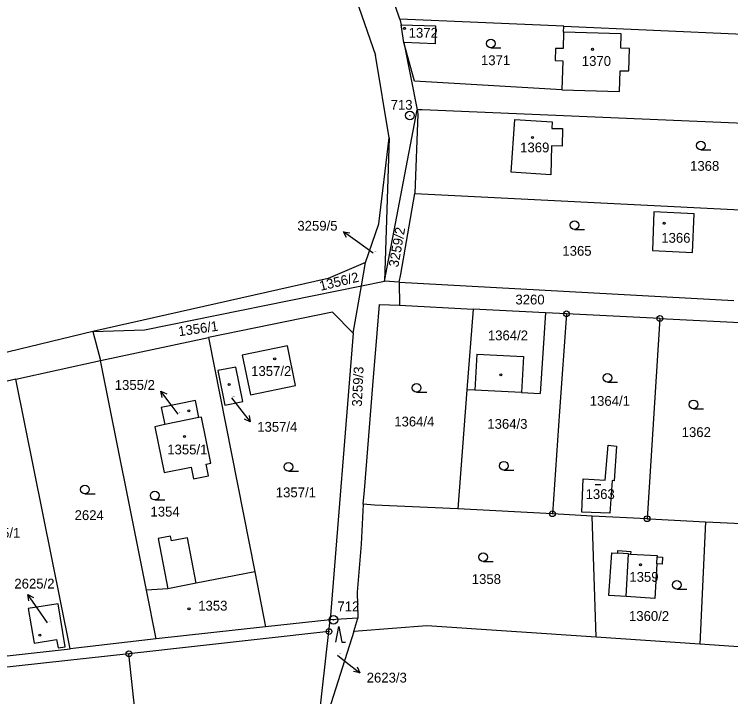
# Model space of a CAD drawing. Extents: x -736345 to -729997, y -1130177 to -1122501.
# Drawn here: x -734052.8 to -733928.7, y -1125584.7 to -1125466.6 of the extents above; entities that cross this region are included whole.
import ezdxf

# ---------------------------------------------------------------- set-up
doc = ezdxf.new("R2010")
doc.units = 0
for name, color, linetype in [('Vrstva 1', 7, 'Continuous'), ('Vrstva 16', 7, 'Continuous'), ('Vrstva 17', 7, 'Continuous'), ('Vrstva 18', 7, 'Continuous'), ('Vrstva 19', 7, 'Continuous'), ('Vrstva 25', 7, 'Continuous'), ('Vrstva 4', 7, 'Continuous')]:
    doc.layers.add(name, color=color, linetype=linetype)

msp = doc.modelspace()

# ---------------------------------------------------------------- linework, layer by layer
at = {"layer": 'Vrstva 1'}
for points in [[(-734005.09, -1125430.71), (-733990.23, -1125473.66)], [(-733986.02, -1125467.39), (-733990.98, -1125452.82)], [(-733957.6, -1125468.63), (-733986.02, -1125467.39)], [(-733986.02, -1125467.39), (-733985.78, -1125468.4)], [(-733985.28, -1125471.43), (-733985.78, -1125468.4)], [(-733985.78, -1125468.4), (-733979.82, -1125468.58)], [(-733979.82, -1125468.58), (-733979.91, -1125471.68)], [(-733957.63, -1125469.63), (-733957.6, -1125468.63)], [(-733957.6, -1125468.63), (-733926.56, -1125469.99)], [(-733957.63, -1125469.63), (-733957.72, -1125472.5)], [(-733983.44, -1125478.17), (-733985.28, -1125471.43)], [(-733985.28, -1125471.43), (-733982.99, -1125483.1)], [(-733979.91, -1125471.68), (-733985.28, -1125471.43)], [(-733959.06, -1125472.47), (-733959.12, -1125474.58)], [(-733957.72, -1125472.5), (-733959.06, -1125472.47)], [(-733987.86, -1125487.95), (-733990.23, -1125473.66)], [(-733959.12, -1125474.58), (-733957.78, -1125474.62)], [(-733957.78, -1125474.62), (-733957.92, -1125479.63)], [(-733957.92, -1125479.63), (-733983.44, -1125478.17)], [(-733988.67, -1125512.78), (-733982.99, -1125483.1)], [(-733982.88, -1125483.87), (-733983.42, -1125497.59)], [(-733982.11, -1125483.09), (-733982.99, -1125483.1)], [(-733982.99, -1125483.1), (-733982.88, -1125483.87)], [(-733924.96, -1125485.5), (-733982.11, -1125483.09)], [(-733966.71, -1125493.92), (-733966.1, -1125484.75)], [(-733966.1, -1125484.75), (-733959.63, -1125485.18)], [(-733959.63, -1125485.18), (-733959.66, -1125486.31)], [(-733959.66, -1125486.31), (-733957.84, -1125486.36)], [(-733957.84, -1125486.36), (-733957.89, -1125489.39)], [(-733989.65, -1125502.86), (-733987.86, -1125487.95)], [(-733987.86, -1125487.95), (-733988.67, -1125512.78)], [(-733959.74, -1125489.35), (-733959.86, -1125494.34)], [(-733957.89, -1125489.39), (-733959.74, -1125489.35)], [(-733959.86, -1125494.34), (-733966.71, -1125493.92)], [(-733985.82, -1125511.56), (-733983.42, -1125497.59)], [(-733983.42, -1125497.59), (-733926.97, -1125500.39)], [(-733942, -1125500.78), (-733942.23, -1125507.48)], [(-733935.01, -1125501.11), (-733942, -1125500.78)], [(-733935.33, -1125507.8), (-733935.01, -1125501.11)], [(-733991.93, -1125509.55), (-733989.65, -1125502.86)], [(-733942.23, -1125507.48), (-733935.33, -1125507.8)], [(-733991.93, -1125509.55), (-733998.4, -1125512.33)], [(-733992.65, -1125513.58), (-733991.93, -1125509.55)], [(-733998.4, -1125512.33), (-734039.2, -1125521.49)], [(-733986.12, -1125512.92), (-733985.82, -1125511.56)], [(-734030.23, -1125521.19), (-733992.65, -1125513.58)], [(-733994.11, -1125521.8), (-733992.65, -1125513.58)], [(-733992.65, -1125513.58), (-733988.67, -1125512.78)], [(-733986.12, -1125512.92), (-733988.67, -1125512.78)], [(-733986.12, -1125512.92), (-733928.15, -1125516.09)], [(-733986.12, -1125512.92), (-733986.08, -1125516.94)], [(-733989.9, -1125521.76), (-733989.5, -1125516.82)], [(-733989.5, -1125516.82), (-733986.08, -1125516.94)], [(-733986.08, -1125516.94), (-733973.32, -1125517.63)], [(-733997.68, -1125518.13), (-734019.13, -1125522.53)], [(-733994.11, -1125521.8), (-733997.68, -1125518.13)], [(-733973.32, -1125517.63), (-733974.39, -1125531.61)], [(-733960.78, -1125518.25), (-733973.32, -1125517.63)], [(-733960.78, -1125518.25), (-733961.68, -1125532.22)], [(-733957.14, -1125518.43), (-733960.78, -1125518.25)], [(-733957.14, -1125518.43), (-733958.33, -1125535.28)], [(-733940.95, -1125519.24), (-733957.14, -1125518.43)], [(-733940.95, -1125519.24), (-733942.81, -1125548.42)], [(-733940.95, -1125519.24), (-733924.76, -1125520.04)], [(-734039.2, -1125521.49), (-734077.65, -1125530.76)], [(-734039.2, -1125521.49), (-734030.23, -1125521.19)], [(-734039.2, -1125521.49), (-734037.86, -1125526.53)], [(-733994.11, -1125521.8), (-733998.04, -1125571.4)], [(-733990.65, -1125530.82), (-733989.9, -1125521.76)], [(-734037.86, -1125526.53), (-734019.13, -1125522.53)], [(-734019.13, -1125522.53), (-734011.14, -1125563.11)], [(-734005.46, -1125523.99), (-734013.29, -1125525.6)], [(-734004.05, -1125530.83), (-734005.46, -1125523.99)], [(-734013.29, -1125525.6), (-734011.88, -1125532.47)], [(-734052.52, -1125529.71), (-734037.86, -1125526.53)], [(-734029.9, -1125566.29), (-734037.86, -1125526.53)], [(-734014.41, -1125527.63), (-734017.5, -1125528.24)], [(-734017.5, -1125528.24), (-734016.32, -1125534.22)], [(-734013.22, -1125533.61), (-734014.41, -1125527.63)], [(-734052.52, -1125529.71), (-734062.4, -1125531.97)], [(-734043.09, -1125576.4), (-734052.52, -1125529.71)], [(-734011.88, -1125532.47), (-734004.05, -1125530.83)], [(-733992.11, -1125549.01), (-733990.65, -1125530.82)], [(-733974.39, -1125531.61), (-733975.96, -1125552.2)], [(-733973, -1125531.62), (-733974.39, -1125531.61)], [(-733964.91, -1125532.03), (-733973, -1125531.62)], [(-733964.91, -1125532.03), (-733961.68, -1125532.22)], [(-734021.42, -1125533.42), (-734027.34, -1125534.64)], [(-734020.82, -1125536.39), (-734021.42, -1125533.42)], [(-734027.34, -1125534.64), (-734026.73, -1125537.61)], [(-734016.32, -1125534.22), (-734013.22, -1125533.61)], [(-733958.33, -1125535.28), (-733959.57, -1125553.04)], [(-734020.82, -1125536.39), (-734026.73, -1125537.61)], [(-734020.35, -1125536.33), (-734020.82, -1125536.39)], [(-734018.74, -1125544.28), (-734020.35, -1125536.33)], [(-734026.73, -1125537.61), (-734028.43, -1125537.97)], [(-734028.43, -1125537.97), (-734026.81, -1125545.92)], [(-733950.42, -1125547.25), (-733949.94, -1125541.18)], [(-733949.94, -1125541.18), (-733948.49, -1125541.32)], [(-733948.49, -1125541.32), (-733948.9, -1125547.32)], [(-734019.57, -1125544.44), (-734018.74, -1125544.28)], [(-734019.16, -1125546.45), (-734019.57, -1125544.44)], [(-734026.81, -1125545.92), (-734022.13, -1125544.97)], [(-734022.13, -1125544.97), (-734021.72, -1125546.98)], [(-734021.72, -1125546.98), (-734019.16, -1125546.45)], [(-733954.46, -1125552.76), (-733954.22, -1125546.97)], [(-733954.22, -1125546.97), (-733950.42, -1125547.25)], [(-733949.24, -1125547.29), (-733949.63, -1125552.96)], [(-733948.9, -1125547.32), (-733949.24, -1125547.29)], [(-733942.81, -1125548.42), (-733943.18, -1125553.89)], [(-733992.34, -1125551.35), (-733992.11, -1125549.01)], [(-733992.34, -1125551.35), (-733992.69, -1125558.28)], [(-733990.38, -1125551.54), (-733992.34, -1125551.35)], [(-733975.96, -1125552.2), (-733990.38, -1125551.54)], [(-733959.57, -1125553.04), (-733975.96, -1125552.2)], [(-733952.66, -1125553.43), (-733959.57, -1125553.04)], [(-733949.63, -1125552.96), (-733954.46, -1125552.76)], [(-733951.99, -1125574.43), (-733952.66, -1125553.43)], [(-733943.18, -1125553.89), (-733952.66, -1125553.43)], [(-733943.18, -1125553.89), (-733942.77, -1125553.93)], [(-733942.77, -1125553.93), (-733933.08, -1125554.41)], [(-733933.08, -1125554.41), (-733934.03, -1125575.64)], [(-733933.08, -1125554.41), (-733926.79, -1125554.73)], [(-734025.73, -1125556.91), (-734027.87, -1125557.32)], [(-734025.53, -1125557.73), (-734025.73, -1125556.91)], [(-734027.87, -1125557.32), (-734026.2, -1125566.01)], [(-734022.79, -1125557.21), (-734025.53, -1125557.73)], [(-734021.29, -1125565.07), (-734022.79, -1125557.21)], [(-733992.69, -1125558.28), (-733993.41, -1125566.64)], [(-733948.26, -1125559.89), (-733948.23, -1125559.42)], [(-733948.23, -1125559.42), (-733946.02, -1125559.55)], [(-733946.02, -1125559.55), (-733946.05, -1125560.02)], [(-733949.81, -1125567.21), (-733949.31, -1125559.83)], [(-733949.31, -1125559.83), (-733948.26, -1125559.89)], [(-733946.05, -1125560.02), (-733941.42, -1125560.29)], [(-733941.42, -1125560.29), (-733941.43, -1125560.49)], [(-733941.43, -1125560.49), (-733940.49, -1125560.54)], [(-733940.49, -1125560.54), (-733940.56, -1125561.77)], [(-733941.5, -1125561.71), (-733941.86, -1125567.69)], [(-733940.56, -1125561.77), (-733941.5, -1125561.71)], [(-734011.14, -1125563.11), (-734021.29, -1125565.07)], [(-734011.14, -1125563.11), (-734009.27, -1125572.64)], [(-734026.2, -1125566.01), (-734029.9, -1125566.29)], [(-734028.18, -1125574.72), (-734029.9, -1125566.29)], [(-733993.41, -1125566.64), (-733993.28, -1125571.14)], [(-733946.82, -1125567.39), (-733949.81, -1125567.21)], [(-733941.86, -1125567.69), (-733946.82, -1125567.39)], [(-734045.19, -1125568.61), (-734050.36, -1125569.47)], [(-734050.36, -1125569.47), (-734049.36, -1125575.45)], [(-734043.96, -1125576.07), (-734045.19, -1125568.61)], [(-733998.04, -1125571.4), (-734009.27, -1125572.64)], [(-733998.27, -1125573.44), (-733998.04, -1125571.4)], [(-733993.28, -1125571.14), (-733998.04, -1125571.4)], [(-733993.99, -1125573.4), (-733993.28, -1125571.14)], [(-734009.27, -1125572.64), (-734028.18, -1125574.72)], [(-733981.33, -1125572.44), (-733993.22, -1125573.34)], [(-733951.99, -1125574.43), (-733981.33, -1125572.44)], [(-733998.27, -1125573.44), (-734032.93, -1125577.3)], [(-733993.99, -1125573.4), (-734000.65, -1125594.5)], [(-734000.65, -1125594.5), (-733998.27, -1125573.44)], [(-733993.22, -1125573.34), (-733993.99, -1125573.4)], [(-733934.03, -1125575.64), (-733951.99, -1125574.43)], [(-734049.36, -1125575.45), (-734045.44, -1125574.8)], [(-734045.44, -1125574.8), (-734045.2, -1125576.27)], [(-734028.18, -1125574.72), (-734043.09, -1125576.4)], [(-733911.43, -1125577.2), (-733934.03, -1125575.64)], [(-734059.81, -1125578.28), (-734043.09, -1125576.4)], [(-734045.2, -1125576.27), (-734043.96, -1125576.07)], [(-734032.93, -1125577.3), (-734063.05, -1125580.59)], [(-734030.05, -1125604.02), (-734032.93, -1125577.3)]]:
    msp.add_lwpolyline(points, dxfattribs=at)
at = {"layer": 'Vrstva 16'}
for points in [[(-733990.61, -1125507.9), (-733993.31, -1125505.97)], [(-734015.17, -1125532.97), (-734013.75, -1125534.78)], [(-734024.4, -1125535.79), (-734025.59, -1125534.2)], [(-734047.04, -1125571.92), (-734048.72, -1125569.49)], [(-733996.8, -1125577.54), (-733995.3, -1125578.71)]]:
    msp.add_lwpolyline(points, dxfattribs=at)
at = {"layer": 'Vrstva 25'}
for points in [[(-733970.25, -1125472.37), (-733968.5, -1125472.37)], [(-733933.88, -1125490.02), (-733932.13, -1125490.02)], [(-733993.31, -1125505.97), (-733995.749, -1125504.224)], [(-733995.227, -1125505.213), (-733995.749, -1125504.224), (-733994.645, -1125504.4)], [(-733955.75, -1125503.84), (-733954, -1125503.84)], [(-733950.03, -1125530.26), (-733948.28, -1125530.26)], [(-734025.59, -1125534.2), (-734027.378, -1125531.792)], [(-734027.183, -1125532.893), (-734027.378, -1125531.792), (-734026.381, -1125532.297)], [(-733983.09, -1125531.99), (-733981.34, -1125531.99)], [(-734013.75, -1125534.78), (-734011.899, -1125537.14)], [(-734012.123, -1125536.045), (-734011.899, -1125537.14), (-734012.91, -1125536.662)], [(-733935.13, -1125534.85), (-733933.38, -1125534.85)], [(-734005.31, -1125545.65), (-734003.56, -1125545.65)], [(-733967.98, -1125545.47), (-733966.23, -1125545.47)], [(-733952.17, -1125547.99), (-733951.17, -1125547.99)], [(-734040.54, -1125549.58), (-734038.79, -1125549.58)], [(-734028.46, -1125550.65), (-734026.71, -1125550.65)], [(-733971.56, -1125561.3), (-733969.81, -1125561.3)], [(-734048.72, -1125569.49), (-734050.419, -1125567.018)], [(-734050.264, -1125568.125), (-734050.419, -1125567.018), (-734049.44, -1125567.559)], [(-733938.04, -1125566.09), (-733936.29, -1125566.09)], [(-733997.062, -1125575.26), (-733996.56, -1125572.579), (-733996.057, -1125575.26), (-733995.387, -1125575.26)], [(-733995.3, -1125578.71), (-733992.94, -1125580.561)], [(-733993.418, -1125579.55), (-733992.94, -1125580.561), (-733994.035, -1125580.337)]]:
    msp.add_lwpolyline(points, dxfattribs=at)
for centre, radius in [((-733985.19, -1125469), 0.175), ((-733970.25, -1125471.62), 0.75), ((-733952.64, -1125472.63), 0.175), ((-733984.25, -1125484.09), 0.75), ((-733984.25, -1125484.09), 0.032), ((-733963.03, -1125487.88), 0.175), ((-733933.88, -1125489.27), 0.75), ((-733955.75, -1125503.09), 0.75), ((-733940.21, -1125502.75), 0.175), ((-733957.14, -1125518.43), 0.5), ((-733957.14, -1125518.43), 0.032), ((-733940.95, -1125519.24), 0.5), ((-733940.95, -1125519.24), 0.032), ((-734007.68, -1125526.22), 0.175), ((-733968.49, -1125529), 0.175), ((-733950.03, -1125529.51), 0.75), ((-734015.58, -1125530.64), 0.175), ((-733983.09, -1125531.24), 0.75), ((-733935.13, -1125534.1), 0.75), ((-734022.53, -1125535.23), 0.175), ((-734023.28, -1125539.65), 0.175), ((-734005.31, -1125544.9), 0.75), ((-733967.98, -1125544.72), 0.75), ((-734040.54, -1125548.83), 0.75), ((-734028.46, -1125549.9), 0.75), ((-733959.57, -1125553.04), 0.5), ((-733959.57, -1125553.04), 0.032), ((-733943.18, -1125553.89), 0.5), ((-733943.18, -1125553.89), 0.032), ((-733971.56, -1125560.55), 0.75), ((-733944.32, -1125561.86), 0.175), ((-733938.04, -1125565.34), 0.75), ((-734022.52, -1125569.52), 0.175), ((-733997.5, -1125571.42), 0.75), ((-733997.5, -1125571.42), 0.032), ((-733998.27, -1125573.44), 0.5), ((-734048.34, -1125574.06), 0.175), ((-733998.27, -1125573.44), 0.032), ((-734032.93, -1125577.3), 0.5), ((-734032.93, -1125577.3), 0.032)]:
    msp.add_circle(centre, radius, dxfattribs=at)
at = {"layer": 'Vrstva 4'}
for points in [[(-733947.65, -1125469.97), (-733957.63, -1125469.63)], [(-733947.72, -1125472.41), (-733947.65, -1125469.97)], [(-733946.21, -1125472.46), (-733947.72, -1125472.41)], [(-733946.33, -1125476.38), (-733946.21, -1125472.46)], [(-733947.95, -1125479.92), (-733947.84, -1125476.34)], [(-733947.84, -1125476.34), (-733946.33, -1125476.38)], [(-733957.92, -1125479.63), (-733947.95, -1125479.92)], [(-733972.69, -1125525.38), (-733973, -1125531.62)], [(-733972.69, -1125525.38), (-733964.6, -1125525.79)], [(-733964.6, -1125525.79), (-733964.91, -1125532.03)], [(-733946.39, -1125560), (-733948.26, -1125559.89)], [(-733946.82, -1125567.39), (-733946.39, -1125560)], [(-733946.39, -1125560), (-733946.05, -1125560.02)], [(-733941.5, -1125561.71), (-733941.43, -1125560.49)], [(-734021.29, -1125565.07), (-734026.2, -1125566.01)]]:
    msp.add_lwpolyline(points, dxfattribs=at)

# ---------------------------------------------------------------- texts
at = {"layer": 'Vrstva 16'}
for s, p in [('3259/5', (-734003.747, -1125504.03)), ('1355/2', (-734035.377, -1125531.59)), ('1357/4', (-734010.7, -1125538.84)), ('2625/2', (-734052.767, -1125565.99)), ('2623/3', (-733991.74, -1125582.26))]:
    msp.add_text(s, height=1.7, dxfattribs=at).set_placement(p)
at = {"layer": 'Vrstva 17'}
for s, p in [('713', (-733987.59, -1125483.09)), ('712', (-733996.8, -1125569.92))]:
    msp.add_text(s, height=1.7, dxfattribs=at).set_placement(p)
at = {"layer": 'Vrstva 18'}
for s, height, p in [('1371', 1.7, (-733971.95, -1125475.37)), ('1368', 1.7, (-733935.73, -1125493.66)), ('1365', 1.7, (-733957.85, -1125508.37)), ('3259/5', 0.1, (-733990.41, -1125507.7)), ('3260', 1.7, (-733965.98, -1125516.8)), ('1364/1', 1.7, (-733953.1, -1125534.35)), ('1364/4', 1.7, (-733986.97, -1125537.92)), ('1364/3', 1.7, (-733970.85, -1125538.33)), ('1362', 1.7, (-733937.18, -1125539.76)), ('1357/1', 1.7, (-734007.48, -1125550.19)), ('1354', 1.7, (-734029.19, -1125553.52)), ('2624', 1.7, (-734042.33, -1125554.13)), ('2625/1', 1.7, (-734058.69, -1125557.19)), ('1358', 1.7, (-733973.54, -1125565.2)), ('1360/2', 1.7, (-733946.31, -1125571.59)), ('2623/3', 0.1, (-733996.6, -1125577.34))]:
    msp.add_text(s, height=height, dxfattribs=at).set_placement(p)
for s, rotation, p in [('3259/2', 79.80063, (-733986.291, -1125510.448)), ('1356/2', 13.60011, (-733999.713, -1125514.459)), ('1356/1', 8.10006, (-734024.251, -1125522.314)), ('3259/3', 87.30069, (-733992.6, -1125534.541))]:
    msp.add_text(s, height=1.7, rotation=rotation, dxfattribs=at).set_placement(p)
at = {"layer": 'Vrstva 19'}
for s, height, p in [('1372', 1.7, (-733984.47, -1125470.62)), ('1370', 1.7, (-733954.48, -1125475.5)), ('1369', 1.7, (-733965.16, -1125490.47)), ('1366', 1.7, (-733940.72, -1125506.12)), ('1364/2', 1.7, (-733970.75, -1125523.01)), ('1357/2', 1.7, (-734011.75, -1125529.18)), ('1357/4', 0.1, (-734014.97, -1125532.77)), ('1355/2', 0.1, (-734024.2, -1125535.59)), ('1355/1', 1.7, (-734026.28, -1125542.76)), ('1363', 1.7, (-733953.83, -1125550.49)), ('1359', 1.7, (-733946.25, -1125564.82)), ('1353', 1.7, (-734020.92, -1125569.81)), ('2625/2', 0.1, (-734046.84, -1125571.72))]:
    msp.add_text(s, height=height, dxfattribs=at).set_placement(p)

doc.saveas('drawing.dxf')
